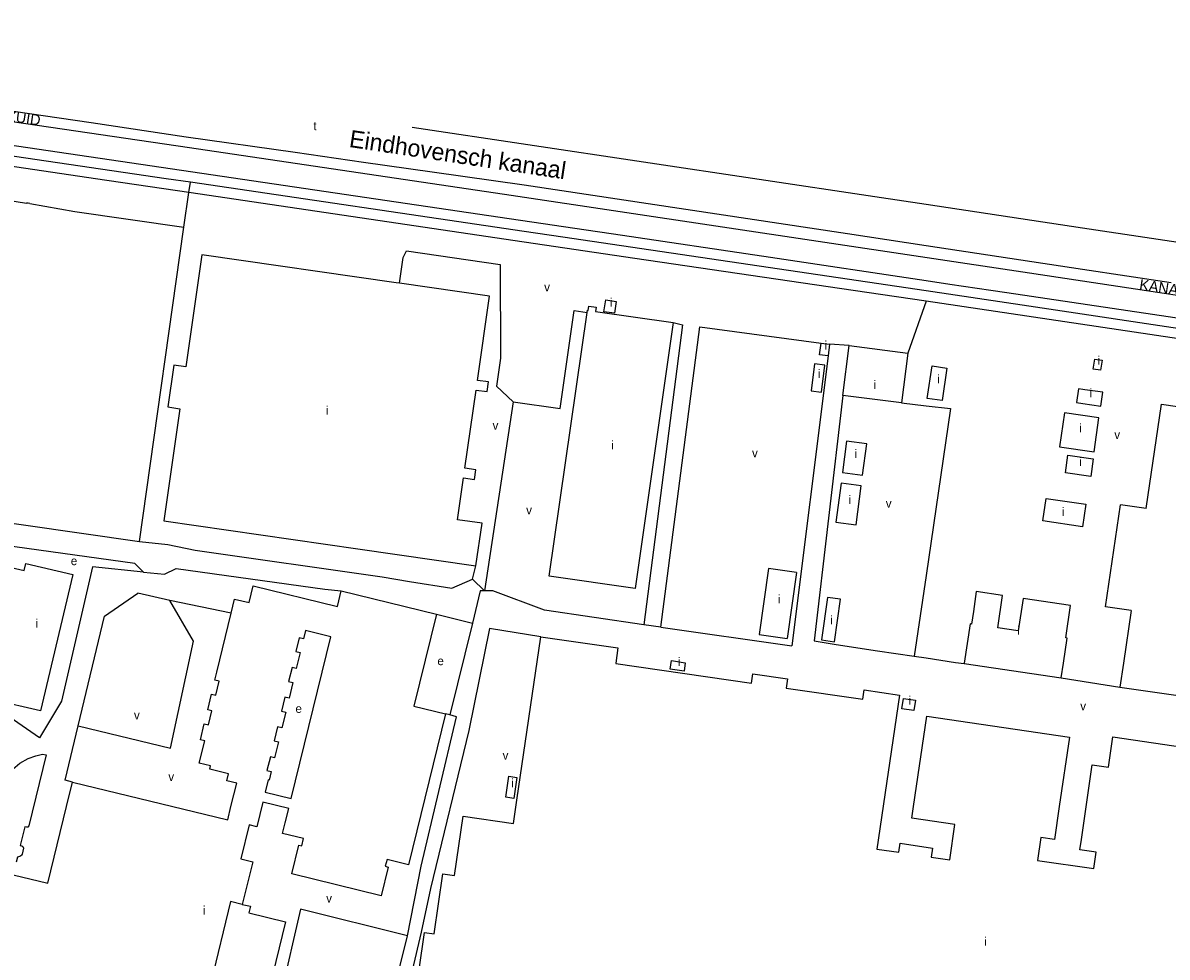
# Model space of a CAD drawing. Extents: x 162804 to 165059, y 381530 to 382901.
# Drawn here: x 163767 to 164299, y 382363 to 382798 of the extents above; entities that cross this region are included whole.
import ezdxf

# ---------------------------------------------------------------- set-up
doc = ezdxf.new("R2010")
doc.units = 0
for name, color, linetype in [('BLT_Basislijn', 7, 'Continuous'), ('BLT_Bebouwing', 7, 'Continuous'), ('BLT_Centroide', 7, 'Continuous'), ('BLT_Straatnaam', 7, 'Continuous'), ('BLT_Vlakafsluiter', 7, 'Continuous'), ('BLT_Waternaam_spoorwegen', 7, 'Continuous')]:
    doc.layers.add(name, color=color, linetype=linetype)

msp = doc.modelspace()

# ---------------------------------------------------------------- linework, layer by layer
at = {"layer": 'BLT_Basislijn'}
for p, q in [((163798.44, 382751.58), (163750, 382758.53)), ((163842.64, 382744.9), (163798.44, 382751.58)), ((164163.21, 382717.14), (163947.84, 382749.42)), ((163893.44, 382737.78), (163842.64, 382744.9)), ((163925.26, 382733.13), (163893.44, 382737.78)), ((163706.93, 382723.66), (163768.26, 382714.19)), ((163841.59, 382702.96), (163843.88, 382719.02)), ((164150.58, 382699.78), (164000, 382722.46)), ((163769.82, 382714.04), (163790.74, 382710.25)), ((164187.08, 382713.52), (164163.21, 382717.14)), ((164259.86, 382702.49), (164187.08, 382713.52)), ((163790.74, 382710.25), (163841.59, 382702.96)), ((163822.46, 382567.62), (163841.59, 382702.96)), ((164187.08, 382694.28), (164150.58, 382699.78)), ((164259.97, 382683.29), (164187.08, 382694.28)), ((164301.17, 382677.11), (164259.97, 382683.29)), ((164217.26, 382673.49), (164198.12, 382676.3)), ((164224.63, 382672.41), (164217.26, 382673.49)), ((164478.56, 382634.47), (164224.63, 382672.41)), ((164081.7, 382656.5), (164138.22, 382649.03)), ((164151.27, 382647.89), (164142.19, 382648.52)), ((164141.48, 382643.01), (164124.63, 382508.11)), ((163994.88, 382621.7), (163981.44, 382533.77)), ((163820.83, 382556.63), (163822.46, 382567.62)), ((163846.86, 382552.6), (163933.87, 382540.16)), ((163835.06, 382529.2), (163820.14, 382532.63)), ((163863.64, 382523.32), (163835.06, 382529.2)), ((163959.14, 382522.84), (163975.91, 382518.67)), ((163975.91, 382518.67), (163965.41, 382475.98)), ((164063.65, 382516.78), (164124.63, 382508.11)), ((164145.26, 382508.77), (164164.49, 382505.86)), ((164164.49, 382505.86), (164181.56, 382503.28)), ((164181.56, 382503.28), (164187.08, 382502.46)), ((164187.08, 382502.46), (164200.81, 382500.4)), ((164250.04, 382493.21), (164277.36, 382488.91)), ((163965.41, 382475.98), (163963.43, 382476.48)), ((163925.82, 382294.4), (163945.67, 382373.19))]:
    msp.add_line(p, q, dxfattribs=at)
for points in [[(163993.07, 382706.91), (163535.27, 382774.35), (163455.47, 382786.14), (163410.94, 382792.86), (163374.85, 382798.03), (163359.37, 382797.83)], [(164235.25, 382681.52), (163993.98, 382717.68), (163844.23, 382739.9), (163537.13, 382784.9)], [(163844.57, 382723.84), (163833.36, 382725.49), (163666.72, 382750)], [(163843.88, 382719.02), (163800.44, 382725.41), (163683.99, 382742.6)], [(164000, 382722.46), (163957.08, 382728.48), (163925.26, 382733.13)], [(164187.08, 382673.32), (164018, 382698.33), (164000, 382700.98), (163844.57, 382723.84)], [(164187.08, 382668.45), (164159.52, 382672.52), (164051.52, 382688.45), (164000, 382696.04), (163843.88, 382719.02)], [(163769.82, 382714.04), (163769.11, 382714.06), (163768.42, 382714.16), (163768.26, 382714.19)], [(164187.08, 382677.95), (164114.66, 382688.8), (164041.61, 382699.7), (164034.16, 382700.86), (163993.07, 382706.91)], [(164330.71, 382693.74), (164327.27, 382692.4), (164259.86, 382702.49)], [(163941.97, 382676.83), (163943.7, 382688.78), (163945.13, 382691.88), (163988.77, 382685.53), (163988.93, 382641.94), (163987.12, 382628.97), (163994.88, 382621.7)], [(164491.16, 382642.9), (164235.25, 382681.52)], [(164198.12, 382676.3), (164187.08, 382677.95)], [(164478.56, 382634.47), (164477.83, 382629.84), (164476.83, 382629.84), (164234.87, 382666.25), (164187.08, 382673.32)], [(163994.88, 382621.7), (164016.8, 382618.56), (164023.22, 382664.12), (164029.27, 382663.24)], [(164478.94, 382621.91), (164476.38, 382623.2), (164473.37, 382624.1), (164456.64, 382628.41), (164284.02, 382654.13), (164187.08, 382668.45)], [(164069.43, 382658.52), (164073.76, 382657.56), (164055.72, 382517.93)], [(164063.65, 382516.78), (164081.7, 382656.5)], [(164148.28, 382624.67), (164134.94, 382510.37), (164145.26, 382508.77)], [(164175.64, 382621.14), (164187.08, 382619.83)], [(164187.08, 382619.83), (164198.48, 382618.52), (164187.08, 382540.86)], [(163594.36, 382590.87), (163620.21, 382585.6), (163633.84, 382583.51), (163820.83, 382556.63)], [(163822.79, 382542.39), (163818.73, 382546.46), (163689.05, 382564.4)], [(163822.79, 382542.39), (163798.96, 382544.89), (163784.54, 382482.39), (163774.36, 382465.33)], [(163822.79, 382542.39), (163832.6, 382541.5), (163837.91, 382544.09), (163907.17, 382534.43), (163914.86, 382533.72)], [(163946.53, 382538.1), (163966.33, 382534.93), (163975.88, 382539.17)], [(164187.08, 382540.86), (164181.56, 382503.28)], [(163792.38, 382470.89), (163804.65, 382521.93), (163820.14, 382532.63)], [(163981.44, 382533.77), (163979.43, 382533.75), (163975.91, 382518.67)], [(163985.47, 382533.79), (163981.44, 382533.77)], [(164055.72, 382517.93), (164009.46, 382524.65), (163985.47, 382533.79)], [(163792.38, 382470.89), (163835.32, 382460.51), (163845.99, 382510.29), (163835.06, 382529.2)], [(164007.71, 382512.36), (163983.82, 382516.12), (163974.16, 382468.79), (163956.45, 382395.18), (163952.04, 382374.9), (163943.03, 382336.59)], [(164063.65, 382516.78), (164055.72, 382517.93)], [(164200.81, 382500.4), (164204.84, 382499.86)], [(163774.36, 382465.33), (163752.54, 382480.4)], [(163945.67, 382373.19), (163952.06, 382405.59), (163968.54, 382475.03), (163965.41, 382475.98)], [(163789.66, 382444.72), (163786.29, 382445.54), (163792.38, 382470.89)], [(163749.9, 382410.7), (163757.71, 382443.14), (163759.36, 382447.39), (163761.87, 382450.75), (163765.26, 382453.54), (163769.01, 382455.65), (163772.66, 382456.98), (163775.81, 382457.75), (163777.48, 382457.32), (163769.44, 382424.32), (163768.98, 382423.79), (163768.29, 382423.72), (163767.55, 382423.9), (163765.42, 382415.15), (163766.16, 382414.97), (163766.65, 382414.72), (163766.91, 382413.92), (163766.29, 382411.21), (163765.94, 382410.73), (163765.58, 382410.35), (163765.13, 382410.03), (163764.59, 382409.85), (163764.12, 382409.81), (163763.49, 382407.39)], [(163868.77, 382387.72), (163872.62, 382386.92), (163871.87, 382383.87), (163888.93, 382379.72), (163875.42, 382324.22), (163849.03, 382330.64)], [(163945.67, 382373.19), (163895.88, 382385.55), (163877.59, 382306.13)]]:
    msp.add_lwpolyline(points, dxfattribs=at)
at = {"layer": 'BLT_Bebouwing'}
for p, q in [((164029.27, 382663.24), (164029.42, 382664.28)), ((164037.14, 382663.58), (164037.94, 382669.12)), ((164037.94, 382669.12), (164042.79, 382668.42)), ((164042.79, 382668.42), (164041.99, 382662.88)), ((164011.6, 382540.49), (164029.27, 382663.24)), ((164041.99, 382662.88), (164037.14, 382663.58)), ((164138.22, 382649.03), (164142.19, 382648.52)), ((164148.28, 382624.67), (164151.27, 382647.89)), ((164151.27, 382647.89), (164178.64, 382644.36)), ((164196.79, 382637.36), (164194.6, 382622.27)), ((164269.37, 382626.1), (164261.01, 382627.29)), ((164268.45, 382619.73), (164269.37, 382626.1)), ((164260.1, 382620.91), (164268.45, 382619.73)), ((164289.52, 382572.03), (164296.68, 382620.66)), ((164265.31, 382598.41), (164267.6, 382614.27)), ((164241.53, 382566.22), (164243.05, 382576.76)), ((164243.05, 382576.76), (164261.48, 382574.11)), ((164261.48, 382574.11), (164259.96, 382563.57)), ((164270.65, 382526.28), (164277.64, 382573.76)), ((164289.52, 382572.03), (164277.64, 382573.76)), ((163832.18, 382566.27), (163922.61, 382553.29)), ((164259.96, 382563.57), (164241.53, 382566.22)), ((163922.61, 382553.29), (163977.55, 382545.4)), ((164126.78, 382542.28), (164122.38, 382511.49)), ((164051.61, 382534.73), (164011.6, 382540.49)), ((163914.86, 382533.72), (163959.14, 382522.84)), ((164282.54, 382524.53), (164270.65, 382526.28)), ((164109.32, 382513.39), (164122.38, 382511.49)), ((164067.97, 382497.27), (164068.55, 382501.23)), ((164068.55, 382501.23), (164074.96, 382500.15)), ((164074.96, 382500.15), (164074.4, 382496.34)), ((164204.84, 382499.86), (164250.04, 382493.21)), ((164074.4, 382496.34), (164067.97, 382497.27)), ((164175.87, 382478.75), (164176.58, 382483.6)), ((164176.58, 382483.6), (164182.12, 382482.8)), ((164181.42, 382477.95), (164175.87, 382478.75)), ((164182.12, 382482.8), (164181.42, 382477.95)), ((163991.41, 382437.66), (163992.83, 382447.46)), ((163992.83, 382447.46), (163996.64, 382446.91)), ((163996.64, 382446.91), (163995.22, 382437.11)), ((163995.22, 382437.11), (163991.41, 382437.66)), ((163762.07, 382401.56), (163778.21, 382397.64)), ((163863.25, 382389.07), (163849.03, 382330.64)), ((163868.77, 382387.72), (163863.25, 382389.07))]:
    msp.add_line(p, q, dxfattribs=at)
for points in [[(163940.43, 382677.05), (163849.99, 382690.07), (163842.49, 382637.94), (163836.89, 382638.74), (163834.09, 382619.28), (163839.69, 382618.47), (163832.18, 382566.27)], [(163941.97, 382676.83), (163940.43, 382677.05)], [(163968.93, 382566.79), (163971.73, 382586.25), (163976.79, 382585.5), (163977.44, 382590), (163972.37, 382590.77), (163977.6, 382627.1), (163982.71, 382626.42), (163983.36, 382630.91), (163978.25, 382631.61), (163983.86, 382670.8), (163941.97, 382676.83)], [(164029.42, 382664.28), (164029.75, 382664.24), (164030.03, 382666.18), (164033.5, 382665.68), (164033.22, 382663.74), (164069.43, 382658.52)], [(164069.43, 382658.52), (164051.61, 382534.73)], [(164141.48, 382643.01), (164137.51, 382643.52), (164138.22, 382649.03)], [(164142.19, 382648.52), (164141.48, 382643.01)], [(164178.64, 382644.36), (164175.64, 382621.14)], [(164138.4, 382626.12), (164140.03, 382638.79), (164135.18, 382639.42), (164133.56, 382626.74), (164138.4, 382626.12)], [(164194.6, 382622.27), (164187.67, 382623.28), (164189.86, 382638.36), (164196.79, 382637.36)], [(164265.62, 382641.58), (164269.01, 382641.05), (164268.29, 382636.38), (164264.9, 382636.91), (164265.62, 382641.58)], [(164261.01, 382627.29), (164260.03, 382627.43), (164258.01, 382627.72), (164257.09, 382621.34), (164260.1, 382620.91)], [(164175.64, 382621.14), (164148.28, 382624.67)], [(164267.6, 382614.27), (164251.52, 382616.59), (164249.24, 382600.73), (164265.31, 382598.41)], [(164296.68, 382620.66), (164361.56, 382611.1)], [(164148.13, 382588.82), (164157.56, 382587.61), (164159.44, 382602.2), (164150.01, 382603.41), (164148.13, 382588.82)], [(164251.96, 382588.66), (164253.13, 382596.78), (164264.95, 382595.08)], [(164264.95, 382595.08), (164263.77, 382586.95), (164251.96, 382588.66)], [(164154.58, 382564.49), (164156.92, 382582.65), (164147.49, 382583.86), (164145.15, 382565.7), (164154.58, 382564.49)], [(163977.55, 382545.4), (163980.38, 382565.2), (163968.93, 382566.79)], [(163714.42, 382555.34), (163767.2, 382543.22), (163767.93, 382546.38), (163789.89, 382541.32), (163774.87, 382477.79), (163753.09, 382482.83)], [(164126.78, 382542.28), (164113.72, 382544.15), (164109.32, 382513.39)], [(163863.64, 382523.32), (163865.15, 382529.89), (163871.92, 382528.26), (163873.79, 382535.98), (163913.07, 382526.44), (163914.86, 382533.72)], [(164232.28, 382530.13), (164230.03, 382515.03), (164220.46, 382516.42), (164222.68, 382531.57), (164210.46, 382533.37), (164209.1, 382524.12)], [(164144.51, 382510.05), (164147.25, 382529.81), (164141.16, 382530.65), (164138.42, 382510.89), (164144.51, 382510.05)], [(164250.04, 382493.21), (164251.05, 382500), (164252.77, 382511.67), (164252.14, 382511.77), (164254.37, 382526.91), (164232.28, 382530.13)], [(163856.92, 382495.91), (163863.64, 382523.32)], [(163959.14, 382522.84), (163948.64, 382480.11), (163963.43, 382476.48)], [(164209.1, 382524.12), (164208.23, 382518.23), (164207.55, 382518.33), (164204.86, 382500), (164204.84, 382499.86)], [(164282.54, 382524.53), (164278.95, 382500), (164277.36, 382488.91)], [(163996.62, 382436.33), (164007.71, 382512.36)], [(164007.71, 382512.36), (164043.64, 382507.15), (164042.6, 382500), (164042.59, 382499.94), (164105.87, 382490.81), (164106.49, 382495.11), (164122.55, 382492.78), (164121.93, 382488.48), (164157.73, 382483.28), (164158.35, 382487.59), (164174.71, 382485.22), (164164.24, 382413.53), (164174.34, 382412.03), (164174.98, 382416.28), (164190.13, 382414.03), (164189.5, 382409.77), (164198.08, 382408.47), (164200.47, 382424.99), (164180.44, 382427.9), (164181.23, 382433.33), (164187.39, 382475.46), (164253.84, 382465.59), (164249.12, 382433.33), (164246.91, 382418.02), (164240.56, 382418.94), (164239.02, 382408.27)], [(163789.66, 382444.72), (163861.97, 382427.2), (163863.49, 382433.33), (163866.18, 382444.19), (163861.54, 382445.33), (163862.34, 382448.6), (163853.57, 382450.72), (163853.97, 382452.29), (163848.7, 382453.55), (163851.24, 382463.95), (163849.29, 382464.44), (163851.08, 382471.78), (163853.04, 382471.31), (163854.62, 382477.81), (163852.65, 382478.29), (163854.44, 382485.62), (163856.4, 382485.15), (163857.97, 382491.66), (163856.01, 382492.14), (163856.92, 382495.91)], [(164277.36, 382488.91), (164394.25, 382472.18), (164393.82, 382469.18), (164409.78, 382466.9), (164410.16, 382469.61), (164453.22, 382463.45)], [(163963.43, 382476.48), (163946.17, 382406.27), (163936.13, 382408.74), (163935.33, 382405.5), (163936.71, 382405.16), (163933.41, 382391.73), (163891.78, 382401.96), (163895.08, 382415.39), (163896.46, 382415.05), (163897.29, 382418.44), (163887.53, 382420.84), (163888.74, 382425.74), (163890.38, 382432.41), (163878.28, 382435.39)], [(164272, 382451.61), (164274.09, 382465.8), (164441.35, 382441.16), (164430.97, 382369.9)], [(164259.38, 382417.95), (164264.37, 382452.7), (164272, 382451.61)], [(163778.21, 382397.64), (163786.89, 382433.33), (163789.66, 382444.72)], [(163878.28, 382435.39), (163875.5, 382423.91), (163871.88, 382424.78), (163868.07, 382409.03), (163873.6, 382407.59), (163868.77, 382387.72)], [(163943.8, 382306.92), (163953.6, 382374.68), (163958.06, 382374.06), (163962.09, 382402.01), (163967.53, 382401.23), (163971.55, 382428.8), (163995.05, 382425.4), (163996.62, 382436.33)], [(164239.02, 382408.27), (164265.12, 382404.46), (164266.23, 382412.16), (164258.71, 382413.25), (164259.38, 382417.95)]]:
    msp.add_lwpolyline(points, dxfattribs=at)
msp.add_lwpolyline([(163898.24, 382515.25), (163897.3, 382511.4), (163895.23, 382511.9), (163893.66, 382505.43), (163895.7, 382504.94), (163893.89, 382497.57), (163891.9, 382498.05), (163890.32, 382491.56), (163892.31, 382491.08), (163890.53, 382483.74), (163888.54, 382484.23), (163886.97, 382477.75), (163888.96, 382477.27), (163887.17, 382469.89), (163885.18, 382470.38), (163883.6, 382463.88), (163885.59, 382463.39), (163883.82, 382456.05), (163881.82, 382456.53), (163880.25, 382450.05), (163882.24, 382449.56), (163881.28, 382445.65), (163880.8, 382445.79), (163879.39, 382439.98), (163891.45, 382437.02), (163909.97, 382512.37)], close=True, dxfattribs=at)
at = {"layer": 'BLT_Vlakafsluiter'}
for p, q in [((163843.88, 382719.02), (163844.57, 382723.84)), ((164187.08, 382668.45), (164178.64, 382644.36)), ((163820.83, 382556.63), (163834.06, 382555.22)), ((163834.06, 382555.22), (163846.86, 382552.6)), ((163975.88, 382539.17), (163977.55, 382545.4)), ((163933.87, 382540.16), (163946.53, 382538.1)), ((163975.88, 382539.17), (163981.44, 382533.77))]:
    msp.add_line(p, q, dxfattribs=at)

# ---------------------------------------------------------------- texts
at = {"layer": 'BLT_Centroide'}
for s, p in [('t', (163901.85, 382748.1)), ('v', (164009.31, 382673.06)), ('i', (164039.97, 382666)), ('i', (164139.84, 382646.02)), ('i', (164266.95, 382638.98)), ('i', (164136.8, 382632.77)), ('i', (164192.23, 382630.31)), ('i', (164162.58, 382627.66)), ('i', (164263.23, 382623.72)), ('i', (163907.62, 382615.66)), ('v', (163985.29, 382608.69)), ('i', (164258.42, 382607.5)), ('v', (164274.75, 382604.43)), ('i', (164040.52, 382599.5)), ('v', (164106.08, 382595.88)), ('i', (164153.78, 382595.52)), ('i', (164258.45, 382591.88)), ('i', (164151.03, 382574.17)), ('v', (164168.36, 382572.38)), ('v', (164000.93, 382569.3)), ('i', (164250.36, 382568.52)), ('e', (163788.94, 382545.66)), ('i', (164118.05, 382527.83)), ('i', (163772.45, 382516.56)), ('i', (164142.52, 382518.08)), ('i', (164229.59, 382513.28)), ('e', (163959.6, 382499.11)), ('i', (164071.48, 382498.78)), ('i', (164179, 382480.78)), ('e', (163893.53, 382476.91)), ('v', (164258.89, 382478.09)), ('v', (163818.33, 382473.87)), ('v', (163989.96, 382455.16)), ('v', (163834.34, 382445.24)), ('i', (163994.03, 382442.28)), ('i', (163850.38, 382383.06)), ('v', (163907.83, 382388.63)), ('i', (164214.24, 382368.51))]:
    msp.add_text(s, height=4, dxfattribs=at).set_placement(p)
at = {"layer": 'BLT_Straatnaam'}
for height, rotation, p in [(5, 351.5211, (163716.37, 382758.83)), (4.9999, 351.4309, (164286.13, 382673.91))]:
    msp.add_text('KANAALDIJK-ZUID', height=height, rotation=rotation, dxfattribs=at).set_placement(p)
at = {"layer": 'BLT_Waternaam_spoorwegen'}
msp.add_text('Eindhovensch kanaal', height=8, rotation=351.4602, dxfattribs=at).set_placement((163918.18, 382740.33))

doc.saveas('drawing.dxf')
